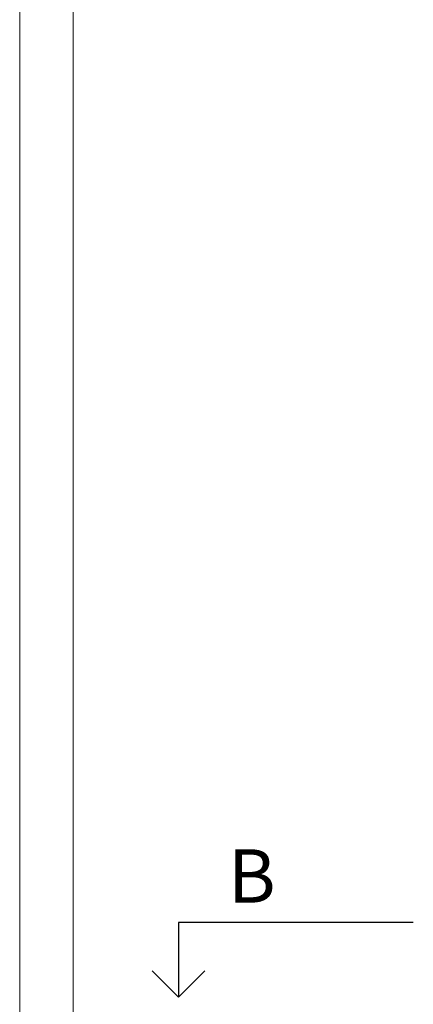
# Model space of a CAD drawing. Header units: millimetres. Extents: x -5207 to 173417, y -28809 to -6400.
# Tile 607 of 656: x 48633 to 49002, y -25785 to -24862. Entities that reach past the tile are written whole.
import ezdxf

# ---------------------------------------------------------------- set-up
doc = ezdxf.new("R2010")
doc.units = ezdxf.units.MM
doc.layers.add('m_tabela', color=7, linetype='Continuous', lineweight=15)
doc.layers.add('mr_przekroje', color=6, linetype='Continuous', lineweight=25)
doc.styles.get("Standard").update_dxf_attribs({"font": 'txt.shx'})

msp = doc.modelspace()

# ---------------------------------------------------------------- linework, layer by layer
at = {"layer": 'm_tabela', "color": 7}
for p, q in [((48632.7157, -22869.3601), (48632.7157, -28809.3601)), ((48682.7157, -22919.3601), (48682.7157, -28759.3601))]:
    msp.add_line(p, q, dxfattribs=at)
at = {"layer": 'mr_przekroje', "color": 7}
for points in [[(49001.6298, -25708.6762), (48781.6384, -25708.6762), (48781.6384, -25778.6762)], [(48781.6384, -25778.6762), (48756.8897, -25753.9275)], [(48781.6384, -25778.6762), (48806.3871, -25753.9275)]]:
    msp.add_lwpolyline(points, dxfattribs=at)

# ---------------------------------------------------------------- texts
at = {"layer": 'mr_przekroje', "color": 7, "insert": (48827.8164, -25640.1226), "char_height": 50, "attachment_point": 1}
msp.add_mtext_dynamic_manual_height_columns('B', width=67.047612, gutter_width=12.5, heights=[0], dxfattribs=at)

doc.saveas('drawing.dxf')
